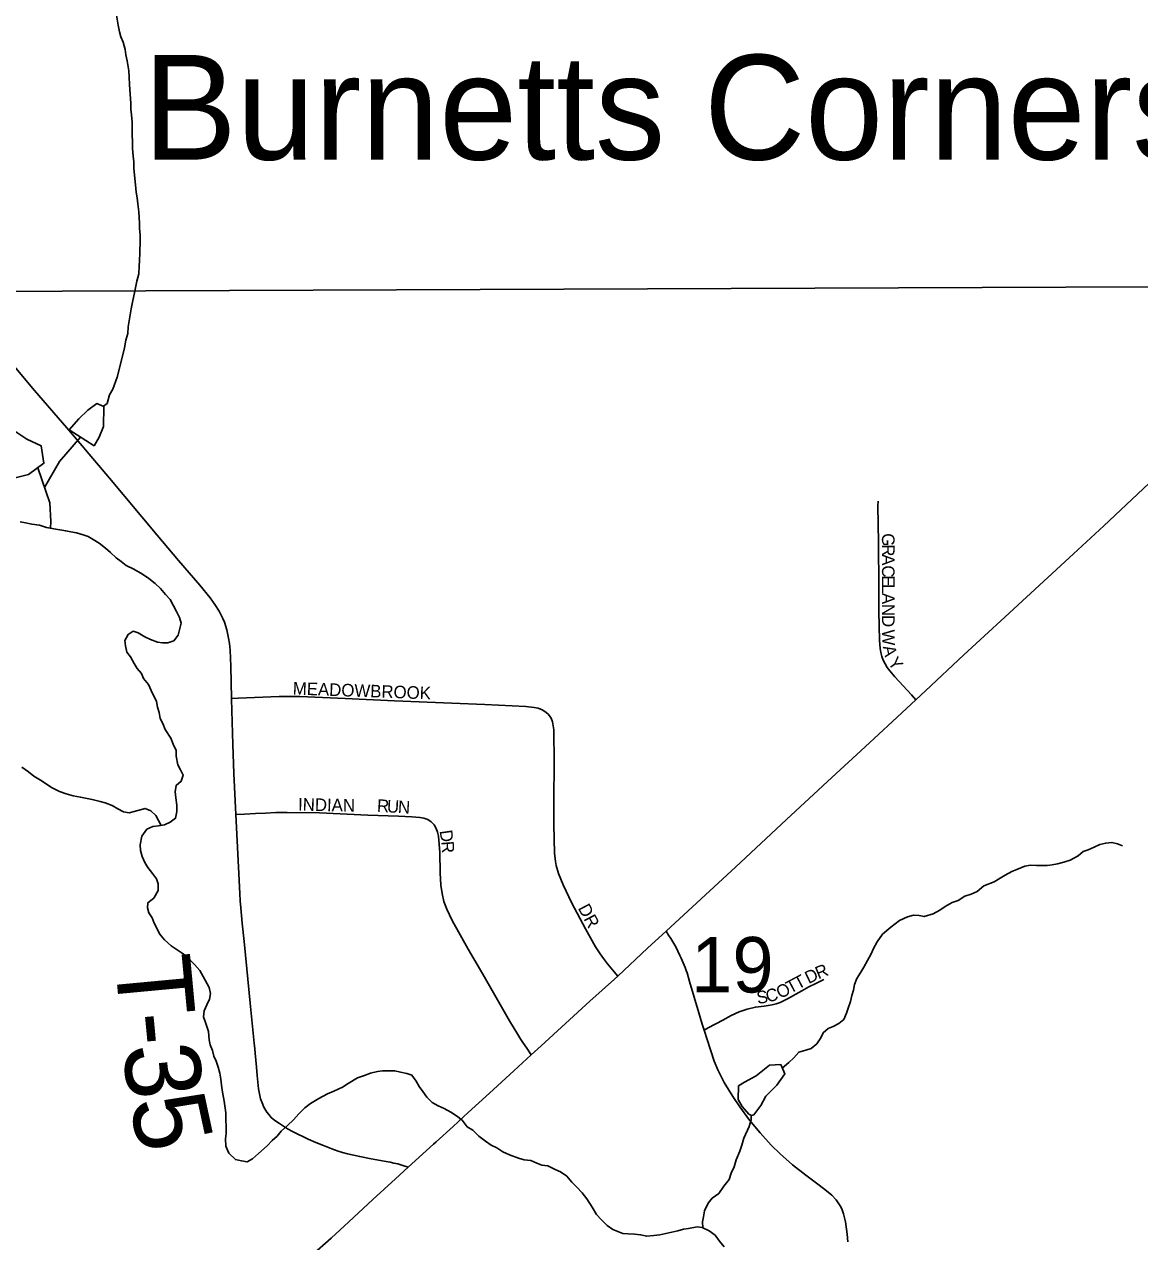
# Model space of a CAD drawing. Extents: x 1985906 to 2360102, y 891258 to 1222054.
# Drawn here: x 2108716 to 2113154, y 1005610 to 1010455 of the extents above; entities that cross this region are included whole.
import ezdxf

# ---------------------------------------------------------------- set-up
doc = ezdxf.new("R2010")
doc.units = 0
for name, color, linetype in [('GM_X_Minor_Lake', 7, 'Continuous'), ('GM_X_Minor_River', 7, 'Continuous'), ('GM_X_Section', 7, 'Continuous'), ('GM_X_Section_Text', 7, 'Continuous'), ('GM_X_State_Route', 7, 'Continuous'), ('GM_X_Township_Road', 7, 'Continuous'), ('GM_X_Township_Road_Text', 7, 'Continuous'), ('GM_X_Township_Subdivision', 7, 'Continuous'), ('GM_X_Township_Subdivision_Text', 7, 'Continuous'), ('GM_X_Unincorporated_Text', 7, 'Continuous')]:
    doc.layers.add(name, color=color, linetype=linetype)

msp = doc.modelspace()

# ---------------------------------------------------------------- linework, layer by layer
at = {"layer": 'GM_X_Minor_Lake'}
for points in [[(2108527.6, 1008732.2), (2108549.9, 1008690.3), (2108588.1, 1008652.6), (2108652.2, 1008643.1), (2108732, 1008663.7), (2108793.7, 1008708.2), (2108783.2, 1008778.2), (2108725, 1008803.8), (2108642.7, 1008859.3), (2108578.1, 1008942.9), (2108533.7, 1009006.6)], [(2108993.2, 1008777.8), (2109012.9, 1008812), (2109030.6, 1008854.2), (2109032.1, 1008934.3), (2109004, 1008946.1), (2108968.2, 1008919.8), (2108932.4, 1008885.5), (2108894.7, 1008841.1)], [(2108894.7, 1008841.1), (2108993.2, 1008777.8)], [(2111619.1, 1006114.4), (2111646.9, 1006152.7), (2111666.6, 1006188.9), (2111710.3, 1006233.2), (2111742, 1006277.5), (2111725.7, 1006315.5), (2111681.8, 1006313.1), (2111628.1, 1006270.7), (2111582.3, 1006244.3), (2111558.4, 1006230.1), (2111556.7, 1006176), (2111572.9, 1006148.1)], [(2111572.9, 1006148.1), (2111598.4, 1006117.7), (2111609.1, 1006112.3), (2111619.1, 1006114.4)]]:
    msp.add_lwpolyline(points, dxfattribs=at)
at = {"layer": 'GM_X_Minor_River'}
for points in [[(2109030.7, 1008934.9), (2109044.9, 1008946.8), (2109054.5, 1008981), (2109068.2, 1009003.2), (2109085.7, 1009051.6), (2109106.7, 1009134.1), (2109114.3, 1009168.3), (2109119.9, 1009198.5), (2109127.6, 1009224.7), (2109129.3, 1009250.8), (2109140.4, 1009323.1), (2109146.1, 1009349.2), (2109155.5, 1009393.5), (2109163, 1009433.7), (2109170.7, 1009461.9), (2109172.3, 1009494), (2109174.1, 1009514.1), (2109175.6, 1009546.2), (2109177, 1009594.4), (2109176.7, 1009616.4), (2109174.4, 1009644.5), (2109174.1, 1009664.5), (2109171.5, 1009708.6), (2109167.1, 1009740.6), (2109164.8, 1009764.7), (2109160.5, 1009786.7), (2109158.1, 1009816.7), (2109153.6, 1009854.8), (2109151.2, 1009882.8), (2109150.8, 1009908.9), (2109148.6, 1009928.9), (2109146.1, 1009963), (2109145.1, 1010041.2), (2109144.8, 1010065.3), (2109142.4, 1010095.3), (2109140.1, 1010117.3), (2109139.8, 1010141.4), (2109137.3, 1010177.5), (2109134.8, 1010215.5), (2109132.4, 1010245.6), (2109132.1, 1010269.7), (2109125.5, 1010309.7), (2109119.2, 1010333.7), (2109116.9, 1010355.7), (2109108.5, 1010383.7), (2109100.2, 1010405.6), (2109093.9, 1010425.6), (2109089.6, 1010451.6), (2109083, 1010491.6)], [(2108939.1, 1008812.6), (2108855.6, 1008714.7), (2108795.8, 1008611.7)], [(2108820.1, 1008449.8), (2108821.3, 1008476.2), (2108816.8, 1008550.2), (2108769, 1008690.4)], [(2109169.2, 1008033.8), (2109195.5, 1008018.1), (2109217.8, 1008006.4), (2109246, 1007996.8), (2109266.1, 1007993), (2109286.2, 1007993.3), (2109310.2, 1008001.6), (2109328, 1008023.9), (2109339.4, 1008072.2), (2109333.1, 1008094.2), (2109320.7, 1008118.1), (2109308.3, 1008144), (2109296, 1008165.9), (2109277.7, 1008185.7), (2109257.3, 1008209.5), (2109237, 1008229.3), (2109210.6, 1008249), (2109186.3, 1008266.7), (2109151.9, 1008286.3), (2109121.5, 1008302), (2109101.3, 1008317.7), (2109081, 1008331.5), (2109058.6, 1008353.3), (2109038.3, 1008371), (2109014, 1008390.8), (2108989.7, 1008404.5), (2108969.4, 1008416.2), (2108949.3, 1008424), (2108923.1, 1008431.7), (2108900.9, 1008435.4), (2108880.8, 1008439.1), (2108840.5, 1008446.6), (2108804.3, 1008452.2), (2108776.1, 1008461.8), (2108745.9, 1008465.4), (2108719.7, 1008471.1), (2108699.6, 1008474.8)], [(2109832.4, 1006143.3), (2109808.6, 1006118.9), (2109786.8, 1006094.6), (2109763, 1006072.2), (2109737.2, 1006049.8), (2109721.4, 1006029.5), (2109701.5, 1006013.2), (2109681.7, 1005990.9), (2109648, 1005960.4), (2109624.2, 1005940), (2109602.2, 1005927.7), (2109580.1, 1005931.4), (2109555.9, 1005937.1), (2109529.5, 1005962.8), (2109517.1, 1005990.7), (2109516.7, 1006018.8), (2109518.4, 1006040.8), (2109517.4, 1006123.1), (2109510.7, 1006169.1), (2109504.2, 1006205.1), (2109499.9, 1006233.2), (2109497.5, 1006257.2), (2109493.2, 1006281.2), (2109486.9, 1006305.2), (2109478.5, 1006329.1), (2109470.2, 1006349.1), (2109463.9, 1006371.1), (2109455.6, 1006393), (2109451.3, 1006413), (2109448.9, 1006447.1), (2109436.4, 1006483), (2109428.1, 1006505), (2109431.8, 1006529.1), (2109441.5, 1006553.3), (2109453.2, 1006575.5), (2109457, 1006597.6), (2109450.6, 1006621.6), (2109428, 1006665.4), (2109413.6, 1006689.3), (2109393.2, 1006713.1), (2109362.7, 1006744.8), (2109340.4, 1006760.5), (2109320.1, 1006774.3), (2109299.9, 1006788), (2109273.5, 1006811.8), (2109253.1, 1006835.6), (2109244.8, 1006855.5), (2109232.4, 1006877.4), (2109224.1, 1006899.4), (2109211.8, 1006919.3), (2109205.5, 1006939.2), (2109207.3, 1006959.3), (2109231.1, 1006977.7), (2109248.8, 1007008), (2109248.5, 1007034.1), (2109242.2, 1007054), (2109225.9, 1007075.9), (2109207.5, 1007099.7), (2109195.2, 1007119.6), (2109184.8, 1007143.5), (2109178.5, 1007167.5), (2109176.2, 1007189.5), (2109183.8, 1007223.7), (2109203.5, 1007252.1), (2109227.4, 1007262.4), (2109249.5, 1007264.7), (2109273.5, 1007269.1), (2109295.5, 1007279.4), (2109317.4, 1007295.7), (2109323.1, 1007321.9), (2109322.7, 1007347.9), (2109318.3, 1007376), (2109316, 1007400), (2109319.7, 1007426.1), (2109339.6, 1007442.4), (2109347.3, 1007466.6), (2109337, 1007488.5), (2109326.7, 1007508.4), (2109320.2, 1007542.5), (2109319.9, 1007564.5), (2109307.5, 1007590.4), (2109299.2, 1007614.4), (2109276.6, 1007648.2), (2109266.3, 1007672.1), (2109256, 1007692), (2109251.7, 1007716), (2109245.3, 1007738), (2109241.1, 1007760), (2109220.4, 1007803.9), (2109210, 1007827.8), (2109189.7, 1007851.6), (2109181.4, 1007871.5), (2109165, 1007891.4), (2109152.7, 1007911.3), (2109138.3, 1007937.2), (2109124, 1007957), (2109117.7, 1007981), (2109115.4, 1008003), (2109129.1, 1008027.3), (2109149.1, 1008039.6), (2109169.2, 1008033.8)], [(2109259.9, 1007266.6), (2109238.9, 1007306.7), (2109218.6, 1007324.5), (2109196.4, 1007334.2), (2109152.4, 1007321.6), (2109132.3, 1007317.3), (2109110.2, 1007321), (2109088, 1007332.8), (2109065.7, 1007346.5), (2109037.5, 1007356.2), (2109017.3, 1007361.9), (2108985.1, 1007369.5), (2108958.9, 1007375.2), (2108938.8, 1007378.9), (2108910.6, 1007384.5), (2108882.4, 1007392.2), (2108856.1, 1007401.9), (2108823.8, 1007417.5), (2108787.3, 1007443.1), (2108752.9, 1007462.7), (2108732.6, 1007480.5), (2108706.3, 1007498.2)], [(2111732.2, 1006300.4), (2111757.8, 1006323.5), (2111777.6, 1006341.8), (2111797.4, 1006364.1), (2111825.4, 1006372.5), (2111847.4, 1006378.8), (2111869.3, 1006397.2), (2111885, 1006421.4), (2111894.8, 1006441.7), (2111914.7, 1006458), (2111934.6, 1006466.2), (2111956.6, 1006478.6), (2111976.4, 1006494.9), (2111988.2, 1006519.1), (2111993.9, 1006539.2), (2112003.6, 1006565.4), (2112009.3, 1006589.6), (2112015.1, 1006611.7), (2112018.8, 1006633.8), (2112028.5, 1006658), (2112044.3, 1006682.3), (2112056.1, 1006702.5), (2112071.8, 1006728.8), (2112085.5, 1006755.1), (2112095.3, 1006777.3), (2112109, 1006803.5), (2112130.7, 1006833.9), (2112164.4, 1006862.4), (2112198.2, 1006888.9), (2112230.2, 1006903.4), (2112254.2, 1006909.8), (2112276.3, 1006908), (2112296.4, 1006904.3), (2112332.4, 1006914.8), (2112358.4, 1006929.2), (2112380.3, 1006943.5), (2112408.2, 1006959.9), (2112432.1, 1006968.3), (2112458, 1006984.7), (2112484, 1006993), (2112508, 1007003.4), (2112533.8, 1007025.8), (2112575.8, 1007042.4), (2112599.7, 1007056.8), (2112619.6, 1007069.1), (2112645.5, 1007083.4), (2112665.5, 1007091.7), (2112697.5, 1007104.2), (2112719.5, 1007108.5), (2112743.6, 1007106.8), (2112785.8, 1007107.4), (2112805.8, 1007109.7), (2112827.9, 1007114), (2112851.9, 1007120.3), (2112877.9, 1007128.7), (2112909.8, 1007145.2), (2112929.6, 1007163.5), (2112949.6, 1007169.8), (2112973.6, 1007180.1), (2112995.5, 1007190.4), (2113019.6, 1007196.8), (2113043.6, 1007199.1), (2113065.8, 1007193.4), (2113086, 1007185.6)], [(2111500.2, 1005590), (2111481.9, 1005611.8), (2111465.5, 1005635.7), (2111441.2, 1005653.4), (2111412.9, 1005667), (2111392.8, 1005668.8), (2111358.7, 1005662.3), (2111338.7, 1005660), (2111316.7, 1005653.7), (2111280.6, 1005645.2), (2111244.6, 1005636.7), (2111220.5, 1005634.4), (2111192.5, 1005632), (2111168.3, 1005637.7), (2111144.2, 1005639.4), (2111118.1, 1005641), (2111097.9, 1005642.8), (2111057.6, 1005658.3), (2111035.3, 1005674), (2111010.9, 1005697.8), (2110992.6, 1005717.6), (2110976.1, 1005747.4), (2110953.6, 1005781.2), (2110935.2, 1005805.1), (2110914.8, 1005826.8), (2110894.5, 1005846.6), (2110874.1, 1005870.4), (2110849.8, 1005888.2), (2110827.6, 1005897.9), (2110799.3, 1005911.5), (2110775.1, 1005915.2), (2110754.9, 1005923), (2110730.7, 1005932.7), (2110704.6, 1005936.4), (2110682.4, 1005942.1), (2110646.1, 1005955.6), (2110619.8, 1005967.3), (2110595.5, 1005983), (2110573.3, 1005994.8), (2110551, 1006010.5), (2110524.6, 1006030.2), (2110500.2, 1006054), (2110477.9, 1006067.7), (2110457.5, 1006093.5), (2110435.2, 1006111.3), (2110412.9, 1006125), (2110386.6, 1006140.7), (2110362.4, 1006150.4), (2110338.1, 1006164.1), (2110317.8, 1006185.9), (2110301.4, 1006207.8), (2110287.1, 1006227.6), (2110274.8, 1006249.5), (2110258.4, 1006273.4), (2110238.2, 1006279.1), (2110212.1, 1006284.8), (2110189.9, 1006290.5), (2110141.7, 1006289.9), (2110121.7, 1006287.6), (2110093.6, 1006281.2), (2110065.7, 1006270.8), (2110041.7, 1006262.5), (2110003.8, 1006239.9), (2109981.9, 1006225.5), (2109948, 1006209.1), (2109922, 1006198.7), (2109888.1, 1006180.2), (2109854.2, 1006159.7), (2109832.4, 1006143.3)], [(2111416.1, 1005665.5), (2111414.6, 1005689.1), (2111418.4, 1005709.2), (2111422.1, 1005733.3), (2111437.7, 1005763.7), (2111453.5, 1005783.9), (2111479.4, 1005802.3), (2111499.1, 1005830.7), (2111520.9, 1005857), (2111528.6, 1005883.2), (2111540.3, 1005907.4), (2111548, 1005935.6), (2111563.6, 1005969.9), (2111571.3, 1005994.1), (2111579, 1006022.2), (2111600.4, 1006068.7), (2111608.1, 1006094.8), (2111608, 1006112.9)]]:
    msp.add_lwpolyline(points, dxfattribs=at)
at = {"layer": 'GM_X_Section'}
for points in [[(2108555.1, 1014727), (2114498.3, 1014780.1), (2114523.8, 1009415.2), (2108532.4, 1009391.8), (2108531.5, 1009537.9)], [(2108532.4, 1009391.8), (2114523.8, 1009415.2), (2114593.4, 1004032.5), (2108514.3, 1003954.6), (2108515.8, 1004356.8)]]:
    msp.add_lwpolyline(points, close=True, dxfattribs=at)
at = {"layer": 'GM_X_State_Route'}
for points in [[(2110344.4, 1005998.4), (2110354.6, 1006007.7), (2110422.5, 1006068.7), (2110482.5, 1006123.7), (2110566.9, 1006201.7), (2110663.5, 1006290.7), (2110733.3, 1006354), (2110772.8, 1006389.9), (2110966.7, 1006566.8), (2111063.9, 1006654.9), (2111077.1, 1006667.2), (2111195.5, 1006778.2), (2111269.7, 1006845.7), (2111461.2, 1007022.5), (2111545.5, 1007100.2), (2111749.1, 1007290.1), (2111929.4, 1007457.4), (2112062.1, 1007579.4), (2112170, 1007680.1), (2112264, 1007767), (2112302.2, 1007802.4), (2112454.9, 1007945.4), (2112601.6, 1008080.8), (2112891.1, 1008348.4), (2113011.8, 1008459.4), (2113369.8, 1008796.9)], [(2110192.8, 1005859.9), (2110243.3, 1005906), (2110344.4, 1005998.4)], [(2108578.9, 1004624.5), (2108792.6, 1004776.2), (2109059.9, 1004966.1), (2109430.9, 1005230.8), (2109630.7, 1005375), (2109686.9, 1005416.4), (2109735.2, 1005452), (2109751.1, 1005464.5), (2109768.1, 1005477.7), (2109839.4, 1005537.2), (2109859.1, 1005554.9), (2109936.9, 1005624.6), (2110007.6, 1005689.7), (2110102.6, 1005777.5), (2110192.8, 1005859.9)]]:
    msp.add_lwpolyline(points, dxfattribs=at)
at = {"layer": 'GM_X_Township_Road'}
for points in [[(2108946, 1008777.6), (2108885, 1008849.6), (2108756.3, 1008998.5), (2108681.8, 1009086.2), (2108640.3, 1009137.4), (2108611.3, 1009177.7), (2108594, 1009206), (2108579.1, 1009235.8), (2108572.7, 1009251.2), (2108567.3, 1009267), (2108559.4, 1009299.5)], [(2109539.9, 1007772.1), (2109537.2, 1007900.8), (2109534.3, 1007964.9), (2109531.9, 1007990.6), (2109528.2, 1008012.8), (2109521.8, 1008044.7), (2109512.4, 1008075.5), (2109506.2, 1008090.4), (2109491.5, 1008119), (2109473.8, 1008146.2), (2109454.8, 1008172.8), (2109413.9, 1008223.6), (2109371.1, 1008272.8), (2109328.7, 1008321.8), (2109244.4, 1008422.1), (2109054.5, 1008648.8), (2108959.3, 1008761.9), (2108946, 1008777.6)], [(2109557.8, 1007310), (2109549.9, 1007473.9), (2109545.1, 1007588.7), (2109539.9, 1007769.6), (2109539.9, 1007772.1)], [(2110243.3, 1005906), (2110222.6, 1005912.7), (2110202.2, 1005919.3), (2110186, 1005923.2), (2110171.3, 1005926.7), (2110147.5, 1005931), (2110095.9, 1005940.3), (2110050.8, 1005948.8), (2110020.8, 1005955.2), (2110001.6, 1005960.2), (2109981.7, 1005965.3), (2109965.1, 1005970.9), (2109949.5, 1005976), (2109939.2, 1005979.7), (2109906.4, 1005992.8), (2109875.5, 1006004.6), (2109845.6, 1006017.6), (2109785.9, 1006047.3), (2109763.3, 1006059.5), (2109731.2, 1006080.3), (2109713, 1006092.5), (2109698.5, 1006104.9), (2109689.1, 1006116.1), (2109681, 1006125.7), (2109668.7, 1006145.5), (2109661.9, 1006162.8), (2109655.7, 1006178.5), (2109647.9, 1006218.4), (2109642.1, 1006271.4), (2109639.3, 1006304.4), (2109634.5, 1006360.8), (2109633.1, 1006377.2), (2109631, 1006400.8), (2109614.1, 1006558.8), (2109600.6, 1006696), (2109590, 1006804.5), (2109582.7, 1006878.4), (2109576.8, 1006938.9), (2109574.8, 1006966.1), (2109572.7, 1006996.3), (2109557.8, 1007310)], [(2111420.7, 1006451.5), (2111412.8, 1006476.4), (2111399.8, 1006521), (2111381.6, 1006583.5), (2111363.4, 1006646), (2111353.3, 1006679.9), (2111349.8, 1006689.5), (2111345.4, 1006701.3), (2111329.7, 1006738.5), (2111324.7, 1006749.5), (2111307.9, 1006783.2), (2111300, 1006797.5), (2111289.1, 1006816.7), (2111279.7, 1006830.7), (2111269.7, 1006845.7)], [(2111992.7, 1005610), (2111990.1, 1005639.5), (2111983.2, 1005689), (2111975.4, 1005721.1), (2111968.4, 1005741.1), (2111962.3, 1005753.3), (2111946.7, 1005776.7), (2111929.3, 1005794.9), (2111908.5, 1005812.3), (2111879, 1005834.6), (2111825.1, 1005874.8), (2111773.2, 1005916.1), (2111723.6, 1005959.5), (2111688.2, 1005994.1), (2111643.9, 1006042.8), (2111602.2, 1006093.7), (2111562.9, 1006146.6), (2111535.2, 1006187.5), (2111501, 1006243.7), (2111486.9, 1006269.7), (2111475.3, 1006294.3), (2111461.5, 1006328.2), (2111432.8, 1006415), (2111420.7, 1006451.5)]]:
    msp.add_lwpolyline(points, dxfattribs=at)
at = {"layer": 'GM_X_Township_Subdivision'}
for points in [[(2112264, 1007767), (2112246.5, 1007786.1), (2112180.5, 1007857.9), (2112159.4, 1007882.7), (2112149.8, 1007895.9), (2112141.2, 1007909.7), (2112133.9, 1007924.2), (2112128, 1007939.4), (2112123.8, 1007955.1), (2112121.2, 1007971.1), (2112118.6, 1008003.6), (2112115.6, 1008117.9), (2112116.7, 1008215.5), (2112115.4, 1008393), (2112112.9, 1008539.1), (2112113.2, 1008557.5)], [(2109539.9, 1007772.1), (2109566.5, 1007773.2), (2109730.1, 1007779.8), (2109812, 1007779.7), (2109991.9, 1007771.9), (2110188.3, 1007762.6), (2110417.4, 1007753.2), (2110548.3, 1007748), (2110711.9, 1007740.1), (2110744.5, 1007736.8), (2110760.3, 1007733.1), (2110776.6, 1007727.3), (2110791.3, 1007717.7), (2110801.7, 1007708.2), (2110812.1, 1007693.4), (2110817.8, 1007679), (2110820.8, 1007662.9), (2110822.7, 1007646.7), (2110823.5, 1007630.4), (2110824, 1007532.1), (2110823.5, 1007352.1), (2110823.4, 1007270.3), (2110825.8, 1007155.8), (2110829, 1007123.2), (2110832.1, 1007107.3), (2110841.4, 1007076.1), (2110859.9, 1007030.7), (2110894.7, 1006956.8), (2110948.4, 1006855.5), (2110988.6, 1006784.1), (2111007.1, 1006755.1), (2111020.4, 1006737.4), (2111036.1, 1006716.5), (2111055.9, 1006691.8), (2111077.1, 1006667.2)], [(2109557.8, 1007310), (2109591.3, 1007311.8), (2109636, 1007314.2), (2109675.9, 1007315.9), (2109717.1, 1007317.7), (2109762.3, 1007318.6), (2109889.9, 1007316.8), (2110082.7, 1007307.8), (2110204.1, 1007303.3), (2110257.5, 1007301.3), (2110290.2, 1007298.9), (2110306.2, 1007295.5), (2110321.5, 1007289.8), (2110335.1, 1007280.9), (2110346.1, 1007268.9), (2110354.6, 1007254.9), (2110360.5, 1007239.7), (2110363.9, 1007223.7), (2110368.7, 1007159.5), (2110370.4, 1007077.6), (2110373.8, 1007028.7), (2110378.3, 1006996.2), (2110385.6, 1006964.2), (2110396.6, 1006933.3), (2110417.9, 1006888.8), (2110481.8, 1006773.9), (2110539.8, 1006674.5), (2110646.8, 1006489.6), (2110679.4, 1006434.7), (2110691.9, 1006415.3), (2110700.1, 1006402.5), (2110715.3, 1006380.3), (2110733.3, 1006354)], [(2111420.7, 1006451.5), (2111437.1, 1006461), (2111495, 1006492.1), (2111529.2, 1006510.5), (2111561.1, 1006524.4), (2111592.4, 1006535.6), (2111625.3, 1006543.5), (2111660.1, 1006547.8), (2111691.8, 1006553.2), (2111707.7, 1006557.4), (2111723.1, 1006562.7), (2111752.8, 1006576.2), (2111810.1, 1006608.2), (2111838.1, 1006624.1), (2111865.9, 1006638), (2111897.2, 1006653.7)]]:
    msp.add_lwpolyline(points, dxfattribs=at)

# ---------------------------------------------------------------- texts
at = {"layer": 'GM_X_Section_Text'}
msp.add_text('19', height=221, rotation=0, dxfattribs=at).set_placement((2111369.1, 1006601.9))
at = {"layer": 'GM_X_Township_Road_Text'}
for s, rotation, p in [('T', 275.339, (2109075.2, 1006736.4)), ('-', 275.3913, (2109096.1, 1006512.7)), ('3', 275.6478, (2109107.9, 1006388.6)), ('5', 282.1755, (2109131.8, 1006167.9))]:
    msp.add_text(s, height=300, rotation=rotation, dxfattribs=at).set_placement(p)
at = {"layer": 'GM_X_Township_Subdivision_Text'}
for s, rotation, p in [('G', 270.0437, (2112128.7, 1008429.7)), ('R', 270.0415, (2112128.8, 1008385.7)), ('A', 270.0433, (2112128.8, 1008346.1)), ('C', 270.0476, (2112128.8, 1008302.1)), ('E', 270.0547, (2112128.9, 1008262.5)), ('L', 270.041, (2112128.9, 1008227.3)), ('A', 270.0433, (2112128.9, 1008192.1)), ('N', 270.0491, (2112129, 1008148.1)), ('D', 270.0437, (2112129, 1008104.1)), ('W', 271.2458, (2112129.1, 1008045.8)), ('A', 282.232, (2112131.5, 1007978.2)), ('Y', 305.6477, (2112149.9, 1007914.9)), ('MEADOWBROOK', 357.9728, (2109783.4, 1007787.9)), ('INDIAN', 358.8543, (2109804.7, 1007326)), ('R', 356.5494, (2110118, 1007321.5)), ('U', 356.5552, (2110157.5, 1007319.1)), ('N', 356.5552, (2110201.4, 1007316.5)), ('D', 278.0807, (2110368.2, 1007245.4)), ('R', 274.2656, (2110374.3, 1007202.7)), ('DR', 297.899, (2110917.6, 1006938.1)), ('R', 22.5704, (2111875.8, 1006653.8)), ('T', 27.9029, (2111794.5, 1006612.6)), ('D', 25.7391, (2111836.9, 1006635)), ('C', 12.9981, (2111672.4, 1006562.1)), ('O', 27.1819, (2111723.7, 1006575.7)), ('T', 27.9079, (2111763.4, 1006596.1)), ('S', 9.0806, (2111634, 1006555.8))]:
    msp.add_text(s, height=50, rotation=rotation, dxfattribs=at).set_placement(p)
at = {"layer": 'GM_X_Unincorporated_Text'}
msp.add_text('Burnetts Corners', height=417, rotation=0, dxfattribs=at).set_placement((2109188.9, 1009916.7))

doc.saveas('drawing.dxf')
